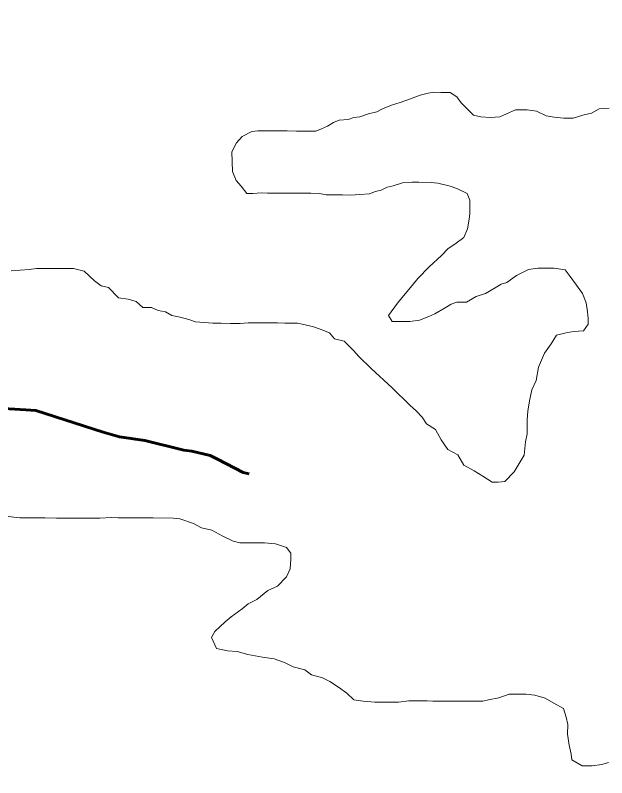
# Model space of a CAD drawing. Extents: x -1643653 to 4543381, y 1624270 to 13878484.
# Drawn here: x 613767 to 615784, y 8944847 to 8947449 of the extents above; entities that cross this region are included whole.
import ezdxf

# ---------------------------------------------------------------- set-up
doc = ezdxf.new("R2010")
doc.units = 0
doc.header["$LTSCALE"] = 200
doc.linetypes.add('LONG_DASH_SHORT_DASH', pattern=[9.9, 6, -1.2, 1.5, -1.2])
for name, color, linetype, lineweight in [('25', 7, 'Continuous', 13), ('57', 7, 'Continuous', 13), ('60', 7, 'Continuous', 13), ('7', 7, 'LONG_DASH_SHORT_DASH', 60)]:
    doc.layers.add(name, color=color, linetype=linetype, lineweight=lineweight)

msp = doc.modelspace()

# ---------------------------------------------------------------- linework, layer by layer
at = {"layer": '25'}
for points in [[(615387.1, 8947099.2), (615354.6, 8947101.9), (615329.6, 8947107.1), (615309.7, 8947127.2), (615287.4, 8947149.9), (615272.6, 8947170), (615250.2, 8947185.2), (615217.6, 8947185.4), (615195.1, 8947185.6), (615175.1, 8947183.2), (615147.5, 8947175.9), (615114.9, 8947163.6), (615079.8, 8947151.3), (615049.7, 8947141.5), (615019.6, 8947129.2), (614999.6, 8947119.3), (614972, 8947111.9), (614941.9, 8947102.1), (614921.9, 8947099.8), (614901.8, 8947092.4), (614871.8, 8947090.1), (614851.7, 8947082.7), (614831.6, 8947070.3), (614811.5, 8947060.4), (614791.5, 8947053.1), (614771.4, 8947053.2), (614751.4, 8947053.3), (614726.4, 8947053.5), (614693.9, 8947053.7), (614663.9, 8947053.9), (614643.9, 8947054), (614613.9, 8947054.2), (614593.9, 8947054.4), (614573.8, 8947052), (614541.1, 8947034.6), (614522, 8947013.4), (614505.8, 8946982.9)], [(615792.5, 8947131.6), (615757.5, 8947129.3), (615732.3, 8947114.4), (615702.3, 8947107.1), (615669.7, 8947097.3), (615637.2, 8947097.5), (615604.7, 8947100.2), (615577.2, 8947105.4), (615544.8, 8947120.7), (615512.3, 8947125.9), (615492.3, 8947126), (615472.3, 8947126.2), (615452.2, 8947116.3), (615419.6, 8947101.5), (615387.1, 8947099.2)], [(614505.8, 8946982.9), (614507.8, 8946915.3), (614520, 8946885.2), (614537.4, 8946865.1), (614557.2, 8946839.9), (614577.2, 8946839.8), (614607.2, 8946842.1), (614627.2, 8946841.9), (614662.3, 8946841.7), (614702.3, 8946841.4), (614729.8, 8946841.3), (614752.3, 8946841.1), (614774.8, 8946841), (614804.8, 8946840.8), (614827.3, 8946835.6), (614847.3, 8946835.5), (614882.3, 8946835.2), (614909.8, 8946835.1), (614942.4, 8946837.3), (614974.9, 8946839.6), (614995, 8946847), (615015, 8946851.9), (615035.1, 8946861.8), (615055.1, 8946866.6), (615087.7, 8946876.4), (615120.2, 8946878.7), (615142.8, 8946878.6), (615185.3, 8946878.3), (615207.8, 8946875.7), (615250.2, 8946865.3), (615272.7, 8946857.7), (615307.5, 8946839.9), (615317.4, 8946817.3), (615317.2, 8946797.3), (615317, 8946772.3), (615314.4, 8946752.3), (615309.1, 8946719.8), (615296.4, 8946689.8), (615266.2, 8946667.5), (615243.6, 8946652.6), (615220.6, 8946628.4), (615178, 8946589.7), (615139.3, 8946550.8), (615120.9, 8946525.9), (615090.6, 8946491), (615070.4, 8946466.1), (615040.1, 8946423.8), (615052.4, 8946403.7), (615072.5, 8946403.5), (615092.5, 8946403.4), (615112.5, 8946403.3), (615145, 8946408.1), (615177.6, 8946420.3), (615197.7, 8946430.2), (615232.9, 8946450), (615253, 8946462.4), (615273, 8946469.8), (615305.6, 8946469.6), (615338.2, 8946489.4), (615370.8, 8946499.2), (615403.5, 8946519), (615423.6, 8946531.4), (615443.6, 8946536.3), (615476.3, 8946561.1), (615516.5, 8946580.8), (615549, 8946585.6), (615581.6, 8946585.4), (615604.1, 8946585.3), (615641.5, 8946580), (615658.9, 8946557.4), (615681.2, 8946527.2), (615701, 8946499.5), (615713.2, 8946466.9), (615718, 8946436.8), (615720.3, 8946414.3), (615720.2, 8946394.2), (615705, 8946371.8), (615670, 8946369.5), (615644.9, 8946364.7), (615612.3, 8946357.4), (615594.6, 8946327.5), (615571.8, 8946295.1), (615551.5, 8946247.6), (615543.6, 8946202.6), (615528.4, 8946170.2), (615520.6, 8946132.7), (615515.3, 8946097.7), (615512.6, 8946067.6), (615512.2, 8946020.1), (615507, 8945992.6), (615501.7, 8945947.5), (615489, 8945925.1), (615468.7, 8945890.2), (615436, 8945857.8), (615413.4, 8945855.5), (615393.4, 8945855.6), (615361.1, 8945875.9), (615331.2, 8945893.6), (615296.3, 8945913.8), (615276.6, 8945949), (615241.7, 8945966.8)], [(615241.7, 8945966.8), (615219.4, 8945999.5), (615199.7, 8946034.7), (615169.8, 8946054.9), (615155, 8946077.5), (615135.2, 8946097.7), (615112.8, 8946117.9), (615052.1, 8946177.5), (614980.5, 8946243.3), (614938.2, 8946284.1), (614920.8, 8946304.2), (614888.5, 8946337), (614856.1, 8946344.7), (614838.7, 8946364.9), (614806.3, 8946377.6), (614783.8, 8946385.3), (614751.4, 8946393), (614728.9, 8946398.1), (614706.4, 8946398.3), (614686.4, 8946398.4), (614661.4, 8946398.6), (614631.4, 8946398.8), (614598.9, 8946399), (614561.4, 8946399.2), (614533.8, 8946396.9), (614501.3, 8946397.1), (614468.8, 8946397.4), (614441.3, 8946397.5), (614411.3, 8946400.2), (614381.3, 8946402.9), (614358.9, 8946410.6), (614328.9, 8946418.3), (614301.4, 8946423.5), (614279, 8946436.2), (614254, 8946441.3), (614231.6, 8946451.5), (614201.6, 8946451.7), (614179.2, 8946471.9), (614151.8, 8946479.6), (614119.3, 8946484.8), (614084.6, 8946520.1), (614059.6, 8946525.2), (614037.2, 8946542.9), (614002.5, 8946575.7), (613965.8, 8946584.2), (613911.6, 8946584.2), (613911.6, 8946584.2), (613911.6, 8946584.2), (613911.6, 8946584.2), (613911.6, 8946584.2), (613911.6, 8946584.2), (613839.5, 8946584.2), (613814.2, 8946580.6), (613814.2, 8946580.6), (613752.9, 8946577)], [(613732.7, 8945739.2), (613782.7, 8945733.9), (613802.7, 8945733.7), (613842.7, 8945733.5), (613867.7, 8945733.3), (613907.7, 8945733), (613930.2, 8945732.9), (613962.8, 8945732.7), (613987.8, 8945732.5), (614032.8, 8945732.2), (614055.3, 8945732.1), (614095.3, 8945734.3), (614117.8, 8945734.2), (614170.3, 8945733.8), (614237.9, 8945733.3), (614305.4, 8945732.9), (614327.9, 8945730.3), (614375.3, 8945714.9), (614402.7, 8945699.7), (614437.7, 8945692), (614475, 8945671.7), (614509.9, 8945653.9), (614532.4, 8945648.8), (614559.9, 8945648.6), (614584.9, 8945648.4), (614617.4, 8945648.2), (614654.9, 8945645.5), (614692.3, 8945632.7), (614707.2, 8945612.6), (614707, 8945592.6), (614704.3, 8945560), (614691.6, 8945532.6), (614661.3, 8945500.2), (614628.7, 8945485.4), (614590.9, 8945455.6), (614560.8, 8945440.8), (614540.7, 8945423.4), (614502.9, 8945396.1), (614482.8, 8945378.7), (614447.5, 8945346.4), (614436, 8945325.2), (614436, 8945325.2), (614436, 8945325.2), (614453.5, 8945287.8), (614490.8, 8945280.3), (614523.2, 8945277.8), (614560.6, 8945267.9), (614610.5, 8945257.9), (614650.3, 8945252.9), (614685.2, 8945240.5), (614715.1, 8945225.5), (614755, 8945215.6), (614777.5, 8945198.2), (614814.8, 8945188.2), (614839.8, 8945175.7), (614869.7, 8945155.8)], [(614869.7, 8945155.8), (614897.1, 8945135.9), (614921, 8945113), (614953.4, 8945107.8), (614993.4, 8945105), (615020.9, 8945104.8), (615053.5, 8945104.6), (615073.5, 8945104.4), (615108.5, 8945109.2), (615128.5, 8945109.1), (615171, 8945108.8), (615191, 8945108.7), (615223.6, 8945108.5), (615248.6, 8945108.3), (615286.1, 8945108.1), (615311.1, 8945107.9), (615361.1, 8945107.6), (615381.2, 8945112.4), (615416.2, 8945119.7), (615451.3, 8945132), (615488.8, 8945131.7), (615508.9, 8945131.6), (615538.8, 8945128.9), (615573.8, 8945118.7), (615603.7, 8945100.9), (615636.1, 8945083.2), (615645.8, 8945053.1), (615650.6, 8945028), (615650.4, 8944995.5), (615655.1, 8944957.9), (615662.4, 8944927.8), (615664.7, 8944907.8), (615699.6, 8944887.5), (615734.6, 8944887.3), (615767.2, 8944892.1), (615789.7, 8944899.4)]]:
    msp.add_lwpolyline(points, dxfattribs=at)
at = {"layer": '57'}
for points in [[(615387.1, 8947099.2), (615354.6, 8947101.9), (615329.6, 8947107.1), (615309.7, 8947127.2), (615287.4, 8947149.9), (615272.6, 8947170), (615250.2, 8947185.2), (615217.6, 8947185.4), (615195.1, 8947185.6), (615175.1, 8947183.2), (615147.5, 8947175.9), (615114.9, 8947163.6), (615079.8, 8947151.3), (615049.7, 8947141.5), (615019.6, 8947129.2), (614999.6, 8947119.3), (614972, 8947111.9), (614941.9, 8947102.1), (614921.9, 8947099.8), (614901.8, 8947092.4), (614871.8, 8947090.1), (614851.7, 8947082.7), (614831.6, 8947070.3), (614811.5, 8947060.4), (614791.5, 8947053.1), (614771.4, 8947053.2), (614751.4, 8947053.3), (614726.4, 8947053.5), (614693.9, 8947053.7), (614663.9, 8947053.9), (614643.9, 8947054), (614613.9, 8947054.2), (614593.9, 8947054.4), (614573.8, 8947052), (614541.1, 8947034.6), (614522, 8947013.4), (614505.8, 8946982.9)], [(614505.8, 8946982.9), (614522, 8947013.4), (614541.1, 8947034.6), (614573.8, 8947052), (614593.9, 8947054.4), (614613.9, 8947054.2), (614643.9, 8947054), (614663.9, 8947053.9), (614693.9, 8947053.7), (614726.4, 8947053.5), (614751.4, 8947053.3), (614771.4, 8947053.2), (614791.5, 8947053.1), (614811.5, 8947060.4), (614831.6, 8947070.3), (614851.7, 8947082.7), (614871.8, 8947090.1), (614901.8, 8947092.4), (614921.9, 8947099.8), (614941.9, 8947102.1), (614972, 8947111.9), (614999.6, 8947119.3), (615019.6, 8947129.2), (615049.7, 8947141.5), (615079.8, 8947151.3), (615114.9, 8947163.6), (615147.5, 8947175.9), (615175.1, 8947183.2), (615195.1, 8947185.6), (615217.6, 8947185.4), (615250.2, 8947185.2), (615272.6, 8947170), (615287.4, 8947149.9), (615309.7, 8947127.2), (615329.6, 8947107.1), (615354.6, 8947101.9), (615387.1, 8947099.2)], [(615792.5, 8947131.6), (615757.5, 8947129.3), (615732.3, 8947114.4), (615702.3, 8947107.1), (615669.7, 8947097.3), (615637.2, 8947097.5), (615604.7, 8947100.2), (615577.2, 8947105.4), (615544.8, 8947120.7), (615512.3, 8947125.9), (615492.3, 8947126), (615472.3, 8947126.2), (615452.2, 8947116.3), (615419.6, 8947101.5), (615387.1, 8947099.2)], [(615387.1, 8947099.2), (615419.6, 8947101.5), (615452.2, 8947116.3), (615472.3, 8947126.2), (615492.3, 8947126), (615512.3, 8947125.9), (615544.8, 8947120.7), (615577.2, 8947105.4), (615604.7, 8947100.2), (615637.2, 8947097.5), (615669.7, 8947097.3), (615702.3, 8947107.1), (615732.3, 8947114.4), (615757.5, 8947129.3), (615792.5, 8947131.6)], [(614505.8, 8946982.9), (614507.8, 8946915.3), (614520, 8946885.2), (614537.4, 8946865.1), (614557.2, 8946839.9), (614577.2, 8946839.8), (614607.2, 8946842.1), (614627.2, 8946841.9), (614662.3, 8946841.7), (614702.3, 8946841.4), (614729.8, 8946841.3), (614752.3, 8946841.1), (614774.8, 8946841), (614804.8, 8946840.8), (614827.3, 8946835.6), (614847.3, 8946835.5), (614882.3, 8946835.2), (614909.8, 8946835.1), (614942.4, 8946837.3), (614974.9, 8946839.6), (614995, 8946847), (615015, 8946851.9), (615035.1, 8946861.8), (615055.1, 8946866.6), (615087.7, 8946876.4), (615120.2, 8946878.7), (615142.8, 8946878.6), (615185.3, 8946878.3), (615207.8, 8946875.7), (615250.2, 8946865.3), (615272.7, 8946857.7), (615307.5, 8946839.9), (615317.4, 8946817.3), (615317.2, 8946797.3), (615317, 8946772.3), (615314.4, 8946752.3), (615309.1, 8946719.8), (615296.4, 8946689.8), (615266.2, 8946667.5), (615243.6, 8946652.6), (615220.6, 8946628.4), (615178, 8946589.7), (615139.3, 8946550.8), (615120.9, 8946525.9), (615090.6, 8946491), (615070.4, 8946466.1), (615040.1, 8946423.8), (615052.4, 8946403.7), (615072.5, 8946403.5), (615092.5, 8946403.4), (615112.5, 8946403.3), (615145, 8946408.1), (615177.6, 8946420.3), (615197.7, 8946430.2), (615232.9, 8946450), (615253, 8946462.4), (615273, 8946469.8), (615305.6, 8946469.6), (615338.2, 8946489.4), (615370.8, 8946499.2), (615403.5, 8946519), (615423.6, 8946531.4), (615443.6, 8946536.3), (615476.3, 8946561.1), (615516.5, 8946580.8), (615549, 8946585.6), (615581.6, 8946585.4), (615604.1, 8946585.3), (615641.5, 8946580), (615658.9, 8946557.4), (615681.2, 8946527.2), (615701, 8946499.5), (615713.2, 8946466.9), (615718, 8946436.8), (615720.3, 8946414.3), (615720.2, 8946394.2), (615705, 8946371.8), (615670, 8946369.5), (615644.9, 8946364.7), (615612.3, 8946357.4), (615594.6, 8946327.5), (615571.8, 8946295.1), (615551.5, 8946247.6), (615543.6, 8946202.6), (615528.4, 8946170.2), (615520.6, 8946132.7), (615515.3, 8946097.7), (615512.6, 8946067.6), (615512.2, 8946020.1), (615507, 8945992.6), (615501.7, 8945947.5), (615489, 8945925.1), (615468.7, 8945890.2), (615436, 8945857.8), (615413.4, 8945855.5), (615393.4, 8945855.6), (615361.1, 8945875.9), (615331.2, 8945893.6), (615296.3, 8945913.8), (615276.6, 8945949), (615241.7, 8945966.8)], [(615241.7, 8945966.8), (615276.6, 8945949), (615296.3, 8945913.8), (615331.2, 8945893.6), (615361.1, 8945875.9), (615393.4, 8945855.6), (615413.4, 8945855.5), (615436, 8945857.8), (615468.7, 8945890.2), (615489, 8945925.1), (615501.7, 8945947.5), (615507, 8945992.6), (615512.2, 8946020.1), (615512.6, 8946067.6), (615515.3, 8946097.7), (615520.6, 8946132.7), (615528.4, 8946170.2), (615543.6, 8946202.6), (615551.5, 8946247.6), (615571.8, 8946295.1), (615594.6, 8946327.5), (615612.3, 8946357.4), (615644.9, 8946364.7), (615670, 8946369.5), (615705, 8946371.8), (615720.2, 8946394.2), (615720.3, 8946414.3), (615718, 8946436.8), (615713.2, 8946466.9), (615701, 8946499.5), (615681.2, 8946527.2), (615658.9, 8946557.4), (615641.5, 8946580), (615604.1, 8946585.3), (615581.6, 8946585.4), (615549, 8946585.6), (615516.5, 8946580.8), (615476.3, 8946561.1), (615443.6, 8946536.3), (615423.6, 8946531.4), (615403.5, 8946519), (615370.8, 8946499.2), (615338.2, 8946489.4), (615305.6, 8946469.6), (615273, 8946469.8), (615253, 8946462.4), (615232.9, 8946450), (615197.7, 8946430.2), (615177.6, 8946420.3), (615145, 8946408.1), (615112.5, 8946403.3), (615092.5, 8946403.4), (615072.5, 8946403.5), (615052.4, 8946403.7), (615040.1, 8946423.8), (615070.4, 8946466.1), (615090.6, 8946491), (615120.9, 8946525.9), (615139.3, 8946550.8), (615178, 8946589.7), (615220.6, 8946628.4), (615243.6, 8946652.6), (615266.2, 8946667.5), (615296.4, 8946689.8), (615309.1, 8946719.8), (615314.4, 8946752.3), (615317, 8946772.3), (615317.2, 8946797.3), (615317.4, 8946817.3), (615307.5, 8946839.9), (615272.7, 8946857.7), (615250.2, 8946865.3), (615207.8, 8946875.7), (615185.3, 8946878.3), (615142.8, 8946878.6), (615120.2, 8946878.7), (615087.7, 8946876.4), (615055.1, 8946866.6), (615035.1, 8946861.8), (615015, 8946851.9), (614995, 8946847), (614974.9, 8946839.6), (614942.4, 8946837.3), (614909.8, 8946835.1), (614882.3, 8946835.2), (614847.3, 8946835.5), (614827.3, 8946835.6), (614804.8, 8946840.8), (614774.8, 8946841), (614752.3, 8946841.1), (614729.8, 8946841.3), (614702.3, 8946841.4), (614662.3, 8946841.7), (614627.2, 8946841.9), (614607.2, 8946842.1), (614577.2, 8946839.8), (614557.2, 8946839.9), (614537.4, 8946865.1), (614520, 8946885.2), (614507.8, 8946915.3), (614505.8, 8946982.9)], [(615241.7, 8945966.8), (615219.4, 8945999.5), (615199.7, 8946034.7), (615169.8, 8946054.9), (615155, 8946077.5), (615135.2, 8946097.7), (615112.8, 8946117.9), (615052.1, 8946177.5), (614980.5, 8946243.3), (614938.2, 8946284.1), (614920.8, 8946304.2), (614888.5, 8946337), (614856.1, 8946344.7), (614838.7, 8946364.9), (614806.3, 8946377.6), (614783.8, 8946385.3), (614751.4, 8946393), (614728.9, 8946398.1), (614706.4, 8946398.3), (614686.4, 8946398.4), (614661.4, 8946398.6), (614631.4, 8946398.8), (614598.9, 8946399), (614561.4, 8946399.2), (614533.8, 8946396.9), (614501.3, 8946397.1), (614468.8, 8946397.4), (614441.3, 8946397.5), (614411.3, 8946400.2), (614381.3, 8946402.9), (614358.9, 8946410.6), (614328.9, 8946418.3), (614301.4, 8946423.5), (614279, 8946436.2), (614254, 8946441.3), (614231.6, 8946451.5), (614201.6, 8946451.7), (614179.2, 8946471.9), (614151.8, 8946479.6), (614119.3, 8946484.8), (614084.6, 8946520.1), (614059.6, 8946525.2), (614037.2, 8946542.9), (614002.5, 8946575.7), (613965.8, 8946584.2), (613911.6, 8946584.2), (613911.6, 8946584.2), (613911.6, 8946584.2), (613911.6, 8946584.2), (613911.6, 8946584.2), (613911.6, 8946584.2), (613839.5, 8946584.2), (613814.2, 8946580.6), (613814.2, 8946580.6), (613752.9, 8946577)], [(613752.9, 8946577), (613814.2, 8946580.6), (613814.2, 8946580.6), (613839.5, 8946584.2), (613911.6, 8946584.2), (613911.6, 8946584.2), (613911.6, 8946584.2), (613911.6, 8946584.2), (613911.6, 8946584.2), (613911.6, 8946584.2), (613965.8, 8946584.2), (614002.5, 8946575.7), (614037.2, 8946542.9), (614059.6, 8946525.2), (614084.6, 8946520.1), (614119.3, 8946484.8), (614151.8, 8946479.6), (614179.2, 8946471.9), (614201.6, 8946451.7), (614231.6, 8946451.5), (614254, 8946441.3), (614279, 8946436.2), (614301.4, 8946423.5), (614328.9, 8946418.3), (614358.9, 8946410.6), (614381.3, 8946402.9), (614411.3, 8946400.2), (614441.3, 8946397.5), (614468.8, 8946397.4), (614501.3, 8946397.1), (614533.8, 8946396.9), (614561.4, 8946399.2), (614598.9, 8946399), (614631.4, 8946398.8), (614661.4, 8946398.6), (614686.4, 8946398.4), (614706.4, 8946398.3), (614728.9, 8946398.1), (614751.4, 8946393), (614783.8, 8946385.3), (614806.3, 8946377.6), (614838.7, 8946364.9), (614856.1, 8946344.7), (614888.5, 8946337), (614920.8, 8946304.2), (614938.2, 8946284.1), (614980.5, 8946243.3), (615052.1, 8946177.5), (615112.8, 8946117.9), (615135.2, 8946097.7), (615155, 8946077.5), (615169.8, 8946054.9), (615199.7, 8946034.7), (615219.4, 8945999.5), (615241.7, 8945966.8)]]:
    msp.add_lwpolyline(points, dxfattribs=at)
at = {"layer": '60', "lineweight": 25}
msp.add_spline([(814781, 9009175.5), (814787.2, 9009173.4), (814796.9, 9009173.4), (814799.4, 9009172.4), (814805.1, 9009174.5), (814805.6, 9009176.5), (814811.7, 9009179.5), (814811.7, 9009179.5), (814801.5, 9009181), (814790.7, 9009181.5), (814784.1, 9009183.1), (814777.4, 9009185.1), (814778.4, 9009175.5)], degree=3, dxfattribs=at)
at = {"layer": '7'}
msp.add_lwpolyline([(614564.6, 8945883.7), (614543.8, 8945887.9), (614456.6, 8945933.4), (614431.7, 8945946.1), (614369.3, 8945961.4), (614341.8, 8945964.1), (614209.5, 8945997.3), (614122.1, 8946010.3), (614067.2, 8946025.6), (613837.7, 8946099.4), (613802.7, 8946102.1), (613707.7, 8946107.6)], dxfattribs=at)

doc.saveas('drawing.dxf')
